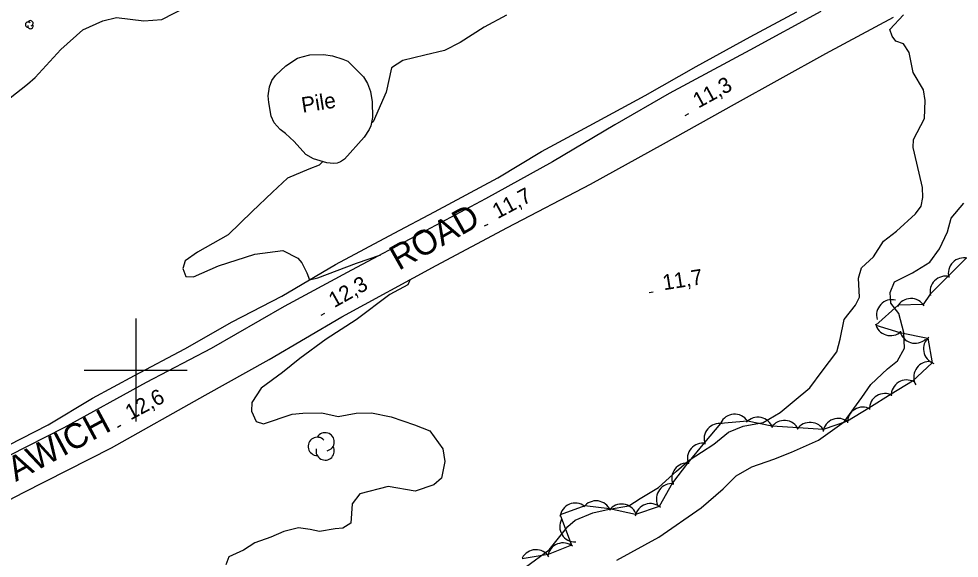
# Model space of a CAD drawing. Extents: x 643342 to 646936, y 5873857 to 5876103.
# Drawn here: x 645577.3 to 645759.9, y 5874563.4 to 5874668.3 of the extents above; entities that cross this region are included whole.
import ezdxf

# ---------------------------------------------------------------- set-up
doc = ezdxf.new("R2010")
doc.units = 0
for name, color, linetype in [('Niveau 1', 7, 'Continuous'), ('Niveau 15', 7, 'Continuous'), ('Niveau 2', 7, 'Continuous'), ('Niveau 21', 7, 'Continuous'), ('Niveau 3', 7, 'Continuous'), ('Niveau 4', 7, 'Continuous'), ('Niveau 44', 7, 'Continuous'), ('Niveau 57', 7, 'Continuous'), ('Niveau 61', 7, 'Continuous')]:
    doc.layers.add(name, color=color, linetype=linetype)

msp = doc.modelspace()

# ---------------------------------------------------------------- linework, layer by layer
at = {"layer": 'Niveau 1'}
for points in [[(645733.34, 5874599.8), (645736.16, 5874603.55), (645736.82, 5874605.99), (645737.56, 5874609.84), (645739.81, 5874612.62), (645740.57, 5874614.19), (645740.4, 5874617.86), (645740.96, 5874619.89), (645743.26, 5874622.03), (645745.2, 5874625.04), (645747.74, 5874626.98), (645751.47, 5874630.35), (645752.53, 5874631.83), (645752.87, 5874633.5), (645752.78, 5874635.48), (645752.16, 5874638.24), (645750.96, 5874643.25), (645751.08, 5874644.78), (645753.17, 5874648.91), (645753.32, 5874652.37), (645752.99, 5874654.45), (645750.98, 5874657.82), (645750.22, 5874661.68), (645749.09, 5874663.41), (645747.65, 5874663.9), (645746.93, 5874664.9), (645746.43, 5874666.15), (645749.08, 5874669.03)], [(645675.73, 5874561.67), (645680.31, 5874565.07), (645683.89, 5874569.58), (645685.37, 5874570.85), (645688.75, 5874572.25), (645691.95, 5874572.93), (645695.77, 5874573.6), (645697.99, 5874575.03), (645701.56, 5874577.2), (645705.05, 5874580.36), (645707.46, 5874582.51), (645712.29, 5874585.58), (645715.14, 5874587.94), (645717.96, 5874589.12), (645721.84, 5874589.79), (645725.13, 5874591.76), (645727.87, 5874593.99), (645730.95, 5874596.54), (645733.34, 5874599.8)]]:
    msp.add_lwpolyline(points, dxfattribs=at)
at = {"layer": 'Niveau 2'}
for points in [[(645575.59, 5874652.9), (645579.01, 5874655.53), (645580.48, 5874656.88), (645585.47, 5874662.27), (645589.75, 5874666.14), (645593.61, 5874667.88), (645596.25, 5874668.54), (645601.58, 5874667.87), (645605.08, 5874668.12), (645609.7, 5874670.55)], [(645672.01, 5874668.94), (645667.67, 5874666.64), (645662.98, 5874663.67), (645659.94, 5874662.11)], [(645659.94, 5874662.11), (645656.14, 5874661.19), (645651.89, 5874660.13), (645649.65, 5874658.74), (645648.66, 5874653.99), (645646.11, 5874648.25), (645645.79, 5874648.07)], [(645636.34, 5874640.5), (645635.61, 5874639.84), (645633.62, 5874639.05), (645629.47, 5874637.29), (645626.57, 5874634.57), (645622.64, 5874630.78), (645617.94, 5874626.28), (645611.98, 5874622.93), (645609.58, 5874621.24), (645609.17, 5874619.74), (645609.76, 5874618.15), (645611.22, 5874618.14), (645616.05, 5874620.24), (645623.14, 5874622.51), (645628.54, 5874623.25), (645631.46, 5874621.76), (645632.29, 5874620.83), (645633.2, 5874618.9), (645633.77, 5874617.54), (645635.38, 5874617.89), (645642.9, 5874620.77), (645647.58, 5874622.42)], [(645693.45, 5874563.08), (645701.57, 5874567.54), (645709.83, 5874573.19), (645714.07, 5874576.9), (645716.64, 5874579.43), (645719.68, 5874581.17), (645723.91, 5874582.65), (645727.39, 5874584.02), (645732.6, 5874586.39), (645737.56, 5874589.92), (645741.01, 5874594.68), (645742.76, 5874597.21), (645745.99, 5874600.26), (645747.93, 5874601.81), (645749.32, 5874604.26), (645749.15, 5874607.29), (645748.23, 5874610.98), (645746.67, 5874612.97), (645746.51, 5874615.07), (645747.36, 5874617.13), (645750.86, 5874618.9), (645754.22, 5874620.96), (645756.08, 5874623.56), (645757.65, 5874626.84), (645758.38, 5874629.53), (645760.8, 5874632.46)], [(645653.33, 5874617.59), (645652.82, 5874616.58), (645649.38, 5874614.69), (645642.84, 5874609.77), (645636.97, 5874606.02), (645631.87, 5874602.25), (645628.49, 5874599.55), (645624.33, 5874596.5), (645622.55, 5874593.68), (645622.5, 5874591.98), (645623.41, 5874590), (645624.79, 5874589.57), (645630.39, 5874591.44), (645632.43, 5874591.65), (645636.12, 5874591.68), (645639.33, 5874590.98), (645642.8, 5874591.64), (645645.78, 5874591.68), (645649.59, 5874590.9), (645654.16, 5874589.36), (645657.12, 5874588.17), (645659.66, 5874584.67), (645660.02, 5874582.24), (645659.39, 5874578.97), (645657.9, 5874577.7), (645654.25, 5874576.44), (645649.03, 5874577.34), (645643.51, 5874575.95), (645642.01, 5874574.03), (645641.77, 5874570.26), (645640.2, 5874569.27), (645638.74, 5874569.17), (645635.68, 5874568.59), (645633.89, 5874568.99), (645631.64, 5874569.35), (645628.76, 5874568.62), (645626.27, 5874567.5), (645623.13, 5874566.39), (645620.95, 5874565.01), (645618.11, 5874563.69), (645617.47, 5874562.12)]]:
    msp.add_lwpolyline(points, dxfattribs=at)
at = {"layer": 'Niveau 21'}
for points in [[(645563.76, 5874568.66), (645578.19, 5874576.17), (645595.32, 5874584.91), (645613.51, 5874595.13), (645625.9, 5874602.04), (645640.04, 5874610.35), (645658.35, 5874620.33), (645672.2, 5874627.68), (645688.3, 5874636.12), (645702.47, 5874643.96), (645716.3, 5874651.66), (645734.03, 5874661.49), (645747.15, 5874668.6)], [(645733.08, 5874669.69), (645719.25, 5874662.14), (645703.6, 5874653.76), (645693.06, 5874647.63), (645680.96, 5874640.44), (645667.91, 5874633.3), (645655.3, 5874626.55), (645641.9, 5874619.38), (645628.84, 5874612.36), (645614.68, 5874604.2), (645602.05, 5874597.55), (645586.06, 5874588.79), (645571.84, 5874581.56)]]:
    msp.add_lwpolyline(points, dxfattribs=at)
at = {"layer": 'Niveau 3'}
for p, q in [((645706.71, 5874649.45), (645707.42, 5874649.84)), ((645667.72, 5874628), (645668.43, 5874628.38)), ((645699.71, 5874615.09), (645700.5, 5874615.21)), ((645636.01, 5874610.65), (645636.71, 5874611.04)), ((645596.43, 5874588.88), (645597.13, 5874589.26))]:
    msp.add_line(p, q, dxfattribs=at)
at = {"layer": 'Niveau 4'}
msp.add_lwpolyline([(645572.71, 5874584.13), (645582.99, 5874589.32), (645591.63, 5874594.51), (645599.73, 5874598.95), (645609.54, 5874604.11), (645618.76, 5874609.34), (645628.35, 5874614.36), (645638.78, 5874620.49), (645650.16, 5874626.58), (645658.04, 5874630.77), (645670.31, 5874637.38), (645678.83, 5874642.44), (645688.06, 5874647.43), (645698.97, 5874653.36), (645708.85, 5874658.98), (645719.3, 5874664.76), (645728.41, 5874669.63)], dxfattribs=at)
at = {"layer": 'Niveau 44'}
for points in [[(645777.5, 5874669.8), (645777.59, 5874664.74), (645778.43, 5874659.96), (645776.06, 5874654.87), (645769.53, 5874654.24), (645771.61, 5874649.85), (645766.54, 5874648.29), (645762.84, 5874645.14), (645761.87, 5874639.86), (645763.67, 5874635.36), (645765.76, 5874630.64), (645767.84, 5874626.25), (645772.14, 5874623.16), (645766.91, 5874621.72), (645761.25, 5874621.77), (645757.84, 5874618.32), (645754.32, 5874614.76), (645752.95, 5874612.71)], [(645752.95, 5874612.71), (645748.09, 5874612.62), (645743.75, 5874608.71), (645748.39, 5874607.28), (645753.81, 5874606.18), (645754.68, 5874601.41), (645750.87, 5874597.84), (645746.74, 5874595.29), (645742.36, 5874592.59), (645738.23, 5874590.04), (645733.52, 5874588.43), (645728.67, 5874588.74), (645723.57, 5874589.07), (645718.81, 5874590.06), (645713.6, 5874589.61), (645710.46, 5874585.91), (645707.17, 5874581.93), (645704.26, 5874578.05), (645701.67, 5874573.51), (645697.07, 5874571.94), (645692.04, 5874573.02), (645687.22, 5874573.64), (645682.45, 5874571.86), (645684.6, 5874565.94), (645680.09, 5874564.15), (645675.05, 5874563.34)]]:
    msp.add_lwpolyline(points, dxfattribs=at)
for centre, radius, start, end in [((645579.1, 5874667.12), 0.523, 44.1154, 269.804), ((645579.55, 5874666.86), 0.523, 166.9369, 29.6212), ((645579.55, 5874667.38), 0.523, 282.2692, 149.7263), ((645760.8, 5874618.8), 3, 75.3416, 195.3195), ((645760.8, 5874618.8), 3, 75.3416, 195.3195), ((645760.8, 5874618.8), 3, 75.3416, 195.3195), ((645757.28, 5874615.25), 3, 75.3416, 195.3195), ((645757.28, 5874615.25), 3, 75.3416, 195.3195), ((645757.28, 5874615.25), 3, 75.3416, 195.3195), ((645746.87, 5874610.67), 3, 76.2177, 196.1957), ((645746.87, 5874610.67), 3, 76.2177, 196.1957), ((645746.87, 5874610.67), 3, 76.2177, 196.1957), ((645750.55, 5874610.9), 3, 31.0606, 151.0385), ((645750.55, 5874610.9), 3, 31.0606, 151.0385), ((645750.55, 5874610.9), 3, 31.0606, 151.0385), ((645746.59, 5874609.68), 3, 192.931, 312.909), ((645746.59, 5874609.68), 3, 192.931, 312.909), ((645746.59, 5874609.68), 3, 192.931, 312.909), ((645751.37, 5874608.21), 3, 192.931, 312.909), ((645751.37, 5874608.21), 3, 192.931, 312.909), ((645751.37, 5874608.21), 3, 192.931, 312.909), ((645755.98, 5874604.11), 3, 130.3464, 250.3244), ((645755.98, 5874604.11), 3, 130.3464, 250.3244), ((645755.98, 5874604.11), 3, 130.3464, 250.3244), ((645754.09, 5874598.63), 3, 90.5931, 210.571), ((645754.09, 5874598.63), 3, 90.5931, 210.571), ((645754.09, 5874598.63), 3, 90.5931, 210.571), ((645749.73, 5874595.07), 3, 61.717, 181.695), ((645749.73, 5874595.07), 3, 61.717, 181.695), ((645749.73, 5874595.07), 3, 61.717, 181.695), ((645745.48, 5874592.44), 3, 61.717, 181.695), ((645745.48, 5874592.44), 3, 61.717, 181.695), ((645745.48, 5874592.44), 3, 61.717, 181.695), ((645741.22, 5874589.81), 3, 61.717, 181.695), ((645741.22, 5874589.81), 3, 61.717, 181.695), ((645741.22, 5874589.81), 3, 61.717, 181.695), ((645716.32, 5874588.42), 3, 34.1642, 154.1422), ((645716.32, 5874588.42), 3, 34.1642, 154.1422), ((645716.32, 5874588.42), 3, 34.1642, 154.1422), ((645720.83, 5874587.84), 3, 18.2371, 138.2151), ((645720.83, 5874587.84), 3, 18.2371, 138.2151), ((645720.83, 5874587.84), 3, 18.2371, 138.2151), ((645725.97, 5874587.21), 3, 25.3514, 145.3294), ((645725.97, 5874587.21), 3, 25.3514, 145.3294), ((645725.97, 5874587.21), 3, 25.3514, 145.3294), ((645730.98, 5874586.83), 3, 26.2636, 146.2416), ((645730.98, 5874586.83), 3, 26.2636, 146.2416), ((645730.98, 5874586.83), 3, 26.2636, 146.2416), ((645736.45, 5874587.6), 3, 51.1042, 171.0822), ((645736.45, 5874587.6), 3, 51.1042, 171.0822), ((645736.45, 5874587.6), 3, 51.1042, 171.0822), ((645713.37, 5874586.62), 3, 79.7344, 199.7124), ((645713.37, 5874586.62), 3, 79.7344, 199.7124), ((645713.37, 5874586.62), 3, 79.7344, 199.7124), ((645635.26, 5874585.16), 1.78, 44.1153, 269.8039), ((645636.79, 5874586.05), 1.78, 282.2692, 149.7262), ((645636.79, 5874584.27), 1.78, 166.9368, 29.6212), ((645710.14, 5874582.8), 3, 79.7344, 199.7124), ((645710.14, 5874582.8), 3, 79.7344, 199.7124), ((645710.14, 5874582.8), 3, 79.7344, 199.7124), ((645707.12, 5874578.93), 3, 83.1641, 203.142), ((645707.12, 5874578.93), 3, 83.1641, 203.142), ((645707.12, 5874578.93), 3, 83.1641, 203.142), ((645704.12, 5874574.93), 3, 83.1641, 203.142), ((645704.12, 5874574.93), 3, 83.1641, 203.142), ((645704.12, 5874574.93), 3, 83.1641, 203.142), ((645685.37, 5874571.16), 3, 52.6112, 172.5891), ((645685.37, 5874571.16), 3, 52.6112, 172.5891), ((645685.37, 5874571.16), 3, 52.6112, 172.5891), ((645689.4, 5874571.58), 3, 22.5929, 142.5709), ((645689.4, 5874571.58), 3, 22.5929, 142.5709), ((645689.4, 5874571.58), 3, 22.5929, 142.5709), ((645694.38, 5874570.96), 3, 23.0713, 143.0493), ((645694.38, 5874570.96), 3, 23.0713, 143.0493), ((645694.38, 5874570.96), 3, 23.0713, 143.0493), ((645699.94, 5874571.05), 3, 48.7965, 168.7745), ((645699.94, 5874571.05), 3, 48.7965, 168.7745), ((645699.94, 5874571.05), 3, 48.7965, 168.7745), ((645685.34, 5874569.58), 3, 151.951, 271.9289), ((645685.34, 5874569.58), 3, 151.951, 271.9289), ((645685.34, 5874569.58), 3, 151.951, 271.9289), ((645683, 5874563.41), 3, 51.6271, 171.6051), ((645683, 5874563.41), 3, 51.6271, 171.6051), ((645683, 5874563.41), 3, 51.6271, 171.6051), ((645677.73, 5874562.08), 3, 32.4926, 152.4705), ((645677.73, 5874562.08), 3, 32.4926, 152.4705), ((645677.73, 5874562.08), 3, 32.4926, 152.4705)]:
    msp.add_arc(centre, radius, start, end, dxfattribs=at)
at = {"layer": 'Niveau 57'}
msp.add_lwpolyline([(645641.22, 5874660), (645644.21, 5874656.96), (645645.01, 5874655.69), (645645.57, 5874654.13), (645645.92, 5874652.12), (645645.96, 5874649.08), (645645.69, 5874647.48), (645645.34, 5874646.73), (645644.39, 5874645.26), (645640.56, 5874640.99), (645639.78, 5874640.44), (645639.13, 5874640.19), (645638.41, 5874640.16), (645637.12, 5874640.27), (645634.5, 5874641.04), (645633.05, 5874641.87), (645630.74, 5874644.41), (645629.1, 5874645.96), (645628.08, 5874646.76), (645626.89, 5874648.01), (645626.33, 5874649.31), (645625.86, 5874651.99), (645625.69, 5874653.31), (645625.99, 5874655.01), (645626.42, 5874656.3), (645627.15, 5874657.26), (645629.12, 5874659.14), (645631.39, 5874660.59), (645632.35, 5874660.88), (645633.82, 5874661.27), (645636.47, 5874661.35), (645638.24, 5874661.04), (645640.19, 5874660.41), (645641.22, 5874660)], dxfattribs=at)
at = {"layer": 'Niveau 61'}
for points in [[(645600, 5874610), (645600, 5874600), (645600, 5874590)], [(645590, 5874600), (645600, 5874600), (645610, 5874600)]]:
    msp.add_lwpolyline(points, dxfattribs=at)

# ---------------------------------------------------------------- texts
at = {"layer": 'Niveau 15'}
for s, rotation, p in [('ROAD', 29.3801, (645651.08, 5874619.26)), ('TAWICH', 28.2468, (645573.26, 5874576.38))]:
    msp.add_text(s, height=4.8, rotation=rotation, dxfattribs=at).set_placement(p)
at = {"layer": 'Niveau 3'}
for s, rotation, p in [('11,3 ', 28.6434, (645709.26, 5874650.8)), ('11,7 ', 27.9109, (645670.28, 5874629.31)), ('11,7 ', 8.941, (645702.56, 5874615.5)), ('12,3 ', 29.1654, (645638.54, 5874612.02)), ('12,6 ', 28.1037, (645598.99, 5874590.2))]:
    msp.add_text(s, height=3, rotation=rotation, dxfattribs=at).set_placement(p)
at = {"layer": 'Niveau 57'}
msp.add_text('Pile', height=3, rotation=8.9405, dxfattribs=at).set_placement((645632.42, 5874649.99))

doc.saveas('drawing.dxf')
